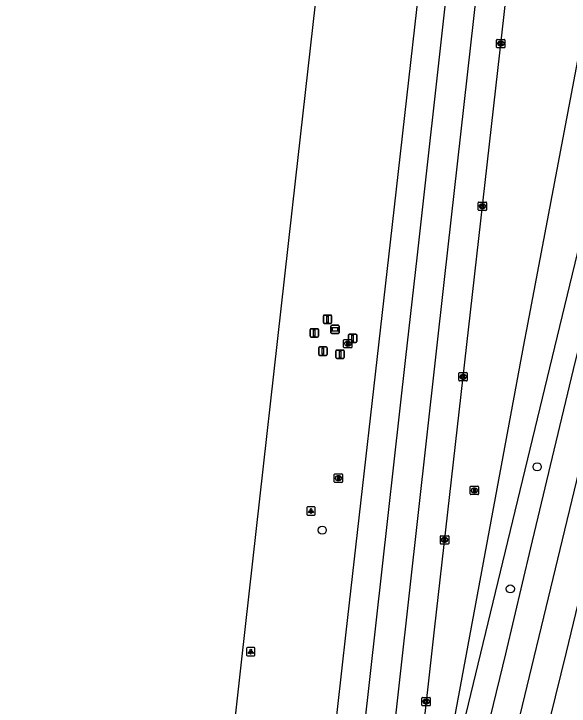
# Model space of a CAD drawing. Extents: x 161928 to 163055, y 386475 to 387428.
# Drawn here: x 161985.6 to 162052.2, y 387288.6 to 387371.6 of the extents above; entities that cross this region are included whole.
import ezdxf

# ---------------------------------------------------------------- set-up
doc = ezdxf.new("R2010")
doc.units = 0
for name, color, linetype in [('IMGEO_Afsluitpaal', 7, 'Continuous'), ('IMGEO_Berm_groen', 7, 'Continuous'), ('IMGEO_Boom', 7, 'Continuous'), ('IMGEO_Brandkraan', 7, 'Continuous'), ('IMGEO_Kolk', 7, 'Continuous'), ('IMGEO_Lichtpunt', 7, 'Continuous'), ('IMGEO_Rijbaan_regionaal_gesloten', 7, 'Continuous'), ('IMGEO_Rioolput', 7, 'Continuous'), ('IMGEO_Verkeerseiland_groen', 7, 'Continuous'), ('IMGEO_Verklikker', 7, 'Continuous')]:
    doc.layers.add(name, color=color, linetype=linetype)

msp = doc.modelspace()

# ---------------------------------------------------------------- linework, layer by layer
at = {"layer": 'IMGEO_Afsluitpaal'}
for p, q in [((162022.735, 387334.56), (162022.735, 387335.36)), ((162022.735, 387335.36), (162022.735, 387334.56)), ((162022.835, 387335.46), (162023.625, 387335.46)), ((162023.625, 387335.46), (162022.835, 387335.46)), ((162023.725, 387335.36), (162023.725, 387334.56)), ((162023.725, 387334.56), (162023.725, 387335.36)), ((162023.625, 387334.46), (162022.835, 387334.46)), ((162022.835, 387334.46), (162023.625, 387334.46)), ((162021.15, 387332.92), (162021.15, 387333.72)), ((162021.15, 387333.72), (162021.15, 387332.92)), ((162021.25, 387333.82), (162022.04, 387333.82)), ((162022.04, 387333.82), (162021.25, 387333.82)), ((162022.14, 387333.72), (162022.14, 387332.92)), ((162022.14, 387332.92), (162022.14, 387333.72)), ((162022.04, 387332.82), (162021.25, 387332.82)), ((162021.25, 387332.82), (162022.04, 387332.82)), ((162025.739, 387332.275), (162025.739, 387333.075)), ((162025.739, 387333.075), (162025.739, 387332.275)), ((162025.839, 387333.175), (162026.629, 387333.175)), ((162026.629, 387333.175), (162025.839, 387333.175)), ((162026.729, 387333.075), (162026.729, 387332.275)), ((162026.729, 387332.275), (162026.729, 387333.075)), ((162026.629, 387332.175), (162025.839, 387332.175)), ((162025.839, 387332.175), (162026.629, 387332.175)), ((162022.182, 387330.728), (162022.182, 387331.528)), ((162022.182, 387331.528), (162022.182, 387330.728)), ((162022.282, 387331.628), (162023.072, 387331.628)), ((162023.072, 387331.628), (162022.282, 387331.628)), ((162023.172, 387331.528), (162023.172, 387330.728)), ((162023.172, 387330.728), (162023.172, 387331.528)), ((162024.246, 387330.359), (162024.246, 387331.159)), ((162024.246, 387331.159), (162024.246, 387330.359)), ((162024.346, 387331.259), (162025.136, 387331.259)), ((162025.136, 387331.259), (162024.346, 387331.259)), ((162025.236, 387331.159), (162025.236, 387330.359)), ((162025.236, 387330.359), (162025.236, 387331.159)), ((162023.072, 387330.628), (162022.282, 387330.628)), ((162022.282, 387330.628), (162023.072, 387330.628)), ((162025.136, 387330.259), (162024.346, 387330.259)), ((162024.346, 387330.259), (162025.136, 387330.259))]:
    msp.add_line(p, q, dxfattribs=at)
for points in [[(162023.155, 387335.335), (162023.305, 387335.335), (162023.305, 387334.585), (162023.155, 387334.585), (162023.155, 387335.335)], [(162021.57, 387333.695), (162021.72, 387333.695), (162021.72, 387332.945), (162021.57, 387332.945), (162021.57, 387333.695)], [(162026.159, 387333.05), (162026.309, 387333.05), (162026.309, 387332.3), (162026.159, 387332.3), (162026.159, 387333.05)], [(162022.602, 387331.503), (162022.752, 387331.503), (162022.752, 387330.753), (162022.602, 387330.753), (162022.602, 387331.503)], [(162024.666, 387331.134), (162024.816, 387331.134), (162024.816, 387330.384), (162024.666, 387330.384), (162024.666, 387331.134)]]:
    msp.add_lwpolyline(points, dxfattribs=at)
for centre, start, end in [((162022.835, 387335.36), 90, 180), ((162022.835, 387335.36), 90, 180), ((162023.625, 387335.36), 0, 90), ((162023.625, 387335.36), 360, 90), ((162022.835, 387334.56), 180, 270), ((162022.835, 387334.56), 180, 270), ((162023.625, 387334.56), 270, 0), ((162023.625, 387334.56), 270, 0), ((162021.25, 387333.72), 90, 180), ((162021.25, 387333.72), 90, 180), ((162022.04, 387333.72), 0, 90), ((162022.04, 387333.72), 360, 90), ((162021.25, 387332.92), 180, 270), ((162021.25, 387332.92), 180, 270), ((162022.04, 387332.92), 270, 0), ((162022.04, 387332.92), 270, 0), ((162025.839, 387333.075), 90, 180), ((162025.839, 387333.075), 90, 180), ((162026.629, 387333.075), 0, 90), ((162026.629, 387333.075), 360, 90), ((162025.839, 387332.275), 180, 270), ((162025.839, 387332.275), 180, 270), ((162026.629, 387332.275), 270, 0), ((162026.629, 387332.275), 270, 0), ((162022.282, 387331.528), 90, 180), ((162022.282, 387331.528), 90, 180), ((162023.072, 387331.528), 0, 90), ((162023.072, 387331.528), 360, 90), ((162024.346, 387331.159), 90, 180), ((162024.346, 387331.159), 90, 180), ((162025.136, 387331.159), 0, 90), ((162025.136, 387331.159), 360, 90), ((162022.282, 387330.728), 180, 270), ((162022.282, 387330.728), 180, 270), ((162023.072, 387330.728), 270, 0), ((162023.072, 387330.728), 270, 0), ((162024.346, 387330.359), 180, 270), ((162024.346, 387330.359), 180, 270), ((162025.136, 387330.359), 270, 0), ((162025.136, 387330.359), 270, 0)]:
    msp.add_arc(centre, 0.1, start, end, dxfattribs=at)
at = {"layer": 'IMGEO_Berm_groen'}
msp.add_lwpolyline([(162034.444, 387265.502), (162046.838, 387332.294), (162047.108, 387333.721), (162059.301, 387398.095)], dxfattribs=at)
at = {"layer": 'IMGEO_Boom'}
for centre in [(162048.352, 387317.26), (162022.601, 387309.661), (162045.141, 387302.617)]:
    msp.add_circle(centre, 0.489, dxfattribs=at)
at = {"layer": 'IMGEO_Brandkraan'}
for p, q in [((162025.162, 387331.6), (162025.162, 387332.452)), ((162025.237, 387332.526), (162026.089, 387332.526)), ((162025.65, 387332.306), (162025.675, 387332.306)), ((162026.163, 387332.452), (162026.163, 387331.6)), ((162026.089, 387331.526), (162025.237, 387331.526)), ((162025.673, 387331.746), (162025.648, 387331.746))]:
    msp.add_line(p, q, dxfattribs=at)
for points in [[(162025.162, 387331.6), (162025.162, 387332.452)], [(162025.237, 387332.526), (162026.089, 387332.526)], [(162025.51, 387332.226), (162025.51, 387331.826), (162025.723, 387331.826)], [(162025.741, 387332.226), (162025.51, 387332.226)], [(162025.689, 387332.145), (162025.635, 387332.145), (162025.635, 387332.069)], [(162025.635, 387332.069), (162025.688, 387332.069)], [(162025.697, 387331.993), (162025.635, 387331.993), (162025.635, 387331.912)], [(162025.635, 387331.912), (162025.697, 387331.912)], [(162026.163, 387332.452), (162026.163, 387331.6)], [(162026.089, 387331.526), (162025.237, 387331.526)]]:
    msp.add_lwpolyline(points, dxfattribs=at)
for centre, radius, start, end in [((162025.239, 387332.45), 0.0765, 91.55205, 178.44795), ((162025.239, 387332.45), 0.0765, 91.55205, 178.44795), ((162025.69, 387332.107), 0.0379, 267.82845, 90.93552), ((162025.698, 387331.952), 0.0404, 269.87594, 90.50774), ((162025.745, 387332.081), 0.145, 59.4692, 91.53667), ((162025.77, 387332.128), 0.0922, 285.51372, 58.15012), ((162025.775, 387331.936), 0.105, 301.31148, 78.98903), ((162026.087, 387332.45), 0.0765, 1.55205, 88.44795), ((162026.087, 387332.45), 0.0765, 1.55205, 88.44795), ((162025.239, 387331.602), 0.0765, 181.55205, 268.44795), ((162025.239, 387331.602), 0.0765, 181.55205, 268.44795), ((162025.729, 387332.077), 0.251, 268.66757, 293.53466), ((162026.087, 387331.602), 0.0765, 271.55205, 358.44795), ((162026.087, 387331.602), 0.0765, 271.55205, 358.44795)]:
    msp.add_arc(centre, radius, start, end, dxfattribs=at)
for centre, major_axis, ratio, start_param, end_param in [((162025.649, 387332.026), (-0.387, 0.002), 0.722429, 4.712389, 7.853982), ((162025.674, 387332.026), (-0.39, 0.002), 0.717154, 1.570796, 4.712389)]:
    msp.add_ellipse(centre, major_axis=major_axis, ratio=ratio, start_param=start_param, end_param=end_param, dxfattribs=at)
at = {"layer": 'IMGEO_Kolk'}
for p, q in [((162043.496, 387367.587), (162043.496, 387368.439)), ((162043.571, 387368.513), (162044.423, 387368.513)), ((162044.497, 387368.439), (162044.497, 387367.587)), ((162044.007, 387367.733), (162043.982, 387367.733)), ((162043.984, 387368.293), (162044.009, 387368.293)), ((162044.423, 387367.513), (162043.571, 387367.513)), ((162041.292, 387348.08), (162041.292, 387348.932)), ((162041.367, 387349.006), (162042.219, 387349.006)), ((162041.78, 387348.786), (162041.805, 387348.786)), ((162042.293, 387348.932), (162042.293, 387348.08)), ((162042.219, 387348.006), (162041.367, 387348.006)), ((162041.803, 387348.226), (162041.778, 387348.226)), ((162038.977, 387327.632), (162038.977, 387328.484)), ((162039.052, 387328.558), (162039.904, 387328.558)), ((162039.488, 387327.778), (162039.463, 387327.778)), ((162039.465, 387328.338), (162039.49, 387328.338)), ((162039.978, 387328.484), (162039.978, 387327.632)), ((162039.904, 387327.558), (162039.052, 387327.558)), ((162036.752, 387308.073), (162036.752, 387308.925)), ((162036.827, 387308.999), (162037.679, 387308.999)), ((162037.24, 387308.779), (162037.265, 387308.779)), ((162037.753, 387308.925), (162037.753, 387308.073)), ((162037.679, 387307.999), (162036.827, 387307.999)), ((162037.263, 387308.219), (162037.238, 387308.219)), ((162034.627, 387289.598), (162035.479, 387289.598)), ((162034.552, 387288.672), (162034.552, 387289.524)), ((162035.063, 387288.818), (162035.038, 387288.818)), ((162035.04, 387289.378), (162035.065, 387289.378)), ((162035.553, 387289.524), (162035.553, 387288.672)), ((162035.479, 387288.598), (162034.627, 387288.598))]:
    msp.add_line(p, q, dxfattribs=at)
for points in [[(162043.496, 387367.587), (162043.496, 387368.439)], [(162043.571, 387368.513), (162044.423, 387368.513)], [(162044.497, 387368.439), (162044.497, 387367.587)], [(162043.817, 387368.213), (162043.94, 387368.213), (162043.94, 387368.062), (162044.07, 387368.213), (162044.234, 387368.213), (162044.088, 387368.062), (162044.241, 387367.813), (162044.089, 387367.813), (162044.004, 387367.977), (162043.94, 387367.91), (162043.94, 387367.813), (162043.817, 387367.813), (162043.817, 387368.213)], [(162044.423, 387367.513), (162043.571, 387367.513)], [(162041.292, 387348.08), (162041.292, 387348.932)], [(162041.367, 387349.006), (162042.219, 387349.006)], [(162041.613, 387348.706), (162041.736, 387348.706), (162041.736, 387348.555), (162041.866, 387348.706), (162042.03, 387348.706), (162041.884, 387348.555), (162042.037, 387348.306), (162041.885, 387348.306), (162041.8, 387348.47), (162041.736, 387348.403), (162041.736, 387348.306), (162041.613, 387348.306), (162041.613, 387348.706)], [(162042.293, 387348.932), (162042.293, 387348.08)], [(162042.219, 387348.006), (162041.367, 387348.006)], [(162038.977, 387327.632), (162038.977, 387328.484)], [(162039.052, 387328.558), (162039.904, 387328.558)], [(162039.298, 387328.258), (162039.421, 387328.258), (162039.421, 387328.107), (162039.551, 387328.258), (162039.715, 387328.258), (162039.569, 387328.107), (162039.722, 387327.858), (162039.57, 387327.858), (162039.485, 387328.022), (162039.421, 387327.955), (162039.421, 387327.858), (162039.298, 387327.858), (162039.298, 387328.258)], [(162039.978, 387328.484), (162039.978, 387327.632)], [(162039.904, 387327.558), (162039.052, 387327.558)], [(162036.752, 387308.073), (162036.752, 387308.925)], [(162036.827, 387308.999), (162037.679, 387308.999)], [(162037.073, 387308.699), (162037.196, 387308.699), (162037.196, 387308.548), (162037.326, 387308.699), (162037.49, 387308.699), (162037.344, 387308.548), (162037.497, 387308.299), (162037.345, 387308.299), (162037.26, 387308.463), (162037.196, 387308.396), (162037.196, 387308.299), (162037.073, 387308.299), (162037.073, 387308.699)], [(162037.753, 387308.925), (162037.753, 387308.073)], [(162037.679, 387307.999), (162036.827, 387307.999)], [(162034.627, 387289.598), (162035.479, 387289.598)], [(162034.552, 387288.672), (162034.552, 387289.524)], [(162034.873, 387289.298), (162034.996, 387289.298), (162034.996, 387289.147), (162035.126, 387289.298), (162035.29, 387289.298), (162035.144, 387289.147), (162035.297, 387288.898), (162035.145, 387288.898), (162035.06, 387289.062), (162034.996, 387288.995), (162034.996, 387288.898), (162034.873, 387288.898), (162034.873, 387289.298)], [(162035.553, 387289.524), (162035.553, 387288.672)], [(162035.479, 387288.598), (162034.627, 387288.598)]]:
    msp.add_lwpolyline(points, dxfattribs=at)
for centre, start, end in [((162043.573, 387368.437), 91.55205, 178.44795), ((162043.573, 387368.437), 91.55205, 178.44795), ((162044.421, 387368.437), 1.55205, 88.44795), ((162044.421, 387368.437), 1.55205, 88.44795), ((162043.573, 387367.589), 181.55205, 268.44795), ((162043.573, 387367.589), 181.55205, 268.44795), ((162044.421, 387367.589), 271.55205, 358.44795), ((162044.421, 387367.589), 271.55205, 358.44795), ((162041.369, 387348.93), 91.55205, 178.44795), ((162041.369, 387348.93), 91.55205, 178.44795), ((162042.217, 387348.93), 1.55205, 88.44795), ((162042.217, 387348.93), 1.55205, 88.44795), ((162041.369, 387348.082), 181.55205, 268.44795), ((162041.369, 387348.082), 181.55205, 268.44795), ((162042.217, 387348.082), 271.55205, 358.44795), ((162042.217, 387348.082), 271.55205, 358.44795), ((162039.054, 387328.482), 91.55205, 178.44795), ((162039.054, 387328.482), 91.55205, 178.44795), ((162039.902, 387328.482), 1.55205, 88.44795), ((162039.902, 387328.482), 1.55205, 88.44795), ((162039.054, 387327.634), 181.55205, 268.44795), ((162039.054, 387327.634), 181.55205, 268.44795), ((162039.902, 387327.634), 271.55205, 358.44795), ((162039.902, 387327.634), 271.55205, 358.44795), ((162036.829, 387308.923), 91.55205, 178.44795), ((162036.829, 387308.923), 91.55205, 178.44795), ((162037.677, 387308.923), 1.55205, 88.44795), ((162037.677, 387308.923), 1.55205, 88.44795), ((162036.829, 387308.075), 181.55205, 268.44795), ((162036.829, 387308.075), 181.55205, 268.44795), ((162037.677, 387308.075), 271.55205, 358.44795), ((162037.677, 387308.075), 271.55205, 358.44795), ((162034.629, 387289.522), 91.55205, 178.44795), ((162034.629, 387289.522), 91.55205, 178.44795), ((162035.477, 387289.522), 1.55205, 88.44795), ((162035.477, 387289.522), 1.55205, 88.44795), ((162034.629, 387288.674), 181.55205, 268.44795), ((162034.629, 387288.674), 181.55205, 268.44795), ((162035.477, 387288.674), 271.55205, 358.44795), ((162035.477, 387288.674), 271.55205, 358.44795)]:
    msp.add_arc(centre, 0.0765, start, end, dxfattribs=at)
for centre, major_axis, ratio, start_param, end_param in [((162043.983, 387368.013), (-0.387, 0.002), 0.722429, 4.712389, 7.853982), ((162044.008, 387368.013), (-0.39, 0.002), 0.717154, 1.570796, 4.712389), ((162041.779, 387348.506), (-0.387, 0.002), 0.722429, 4.712389, 7.853982), ((162041.804, 387348.506), (-0.39, 0.002), 0.717154, 1.570796, 4.712389), ((162039.464, 387328.058), (-0.387, 0.002), 0.722429, 4.712389, 7.853982), ((162039.489, 387328.058), (-0.39, 0.002), 0.717154, 1.570796, 4.712389), ((162037.239, 387308.499), (-0.387, 0.002), 0.722429, 4.712389, 7.853982), ((162037.264, 387308.499), (-0.39, 0.002), 0.717154, 1.570796, 4.712389), ((162035.039, 387289.098), (-0.387, 0.002), 0.722429, 4.712389, 7.853982), ((162035.064, 387289.098), (-0.39, 0.002), 0.717154, 1.570796, 4.712389)]:
    msp.add_ellipse(centre, major_axis=major_axis, ratio=ratio, start_param=start_param, end_param=end_param, dxfattribs=at)
at = {"layer": 'IMGEO_Lichtpunt'}
for p, q in [((162020.76, 387312.363), (162020.76, 387311.556)), ((162020.76, 387312.363), (162020.76, 387311.556)), ((162021.662, 387312.458), (162020.854, 387312.458)), ((162021.662, 387312.458), (162020.854, 387312.458)), ((162021.756, 387311.556), (162021.756, 387312.363)), ((162021.756, 387311.556), (162021.756, 387312.363)), ((162020.854, 387311.462), (162021.662, 387311.462)), ((162020.854, 387311.462), (162021.662, 387311.462)), ((162013.542, 387295.486), (162013.542, 387294.679)), ((162013.542, 387295.486), (162013.542, 387294.679)), ((162014.444, 387295.581), (162013.636, 387295.581)), ((162014.444, 387295.581), (162013.636, 387295.581)), ((162014.538, 387294.679), (162014.538, 387295.486)), ((162014.538, 387294.679), (162014.538, 387295.486)), ((162013.636, 387294.585), (162014.444, 387294.585)), ((162013.636, 387294.585), (162014.444, 387294.585))]:
    msp.add_line(p, q, dxfattribs=at)
for points in [[(162021.134, 387312.027), (162021.173, 387311.999), (162020.985, 387311.737), (162020.947, 387311.764), (162021.134, 387312.027)], [(162021.236, 387311.979), (162021.283, 387311.979), (162021.283, 387311.657), (162021.236, 387311.657), (162021.236, 387311.979)], [(162021.346, 387311.999), (162021.384, 387312.026), (162021.571, 387311.764), (162021.532, 387311.736), (162021.346, 387311.999)], [(162013.916, 387295.15), (162013.955, 387295.122), (162013.767, 387294.86), (162013.729, 387294.887), (162013.916, 387295.15)], [(162014.018, 387295.102), (162014.065, 387295.102), (162014.065, 387294.78), (162014.018, 387294.78), (162014.018, 387295.102)], [(162014.128, 387295.122), (162014.166, 387295.149), (162014.353, 387294.887), (162014.314, 387294.859), (162014.128, 387295.122)]]:
    msp.add_lwpolyline(points, dxfattribs=at)
for centre in [(162021.259, 387312.161), (162014.041, 387295.284)]:
    msp.add_circle(centre, 0.0994, dxfattribs=at)
for centre, start, end in [((162020.854, 387312.363), 90, 180), ((162020.854, 387312.363), 90, 180), ((162021.662, 387312.363), 0, 90), ((162021.662, 387312.363), 0, 90), ((162020.854, 387311.556), 180, 270), ((162020.854, 387311.556), 180, 270), ((162021.662, 387311.556), 270, 0), ((162021.662, 387311.556), 270, 360), ((162013.636, 387295.486), 90, 180), ((162013.636, 387295.486), 90, 180), ((162014.444, 387295.486), 0, 90), ((162014.444, 387295.486), 0, 90), ((162013.636, 387294.679), 180, 270), ((162013.636, 387294.679), 180, 270), ((162014.444, 387294.679), 270, 0), ((162014.444, 387294.679), 270, 360)]:
    msp.add_arc(centre, 0.0946, start, end, dxfattribs=at)
at = {"layer": 'IMGEO_Rijbaan_regionaal_gesloten'}
for points in [[(161985.65, 387049.083), (162000, 387177.371), (162006.579, 387236.694), (162008.055, 387250), (162012.98, 387294.179), (162019.411, 387351.497), (162026.896, 387418.212)], [(161997.606, 387047.891), (162000, 387069.001), (162009.068, 387150.514), (162018.492, 387235.226), (162020.135, 387250), (162020.419, 387252.551), (162022.337, 387269.621), (162025.462, 387297.428), (162030.762, 387344.212), (162039.047, 387417.345)], [(162042.307, 387417.112), (162041.019, 387405.95), (162033.924, 387342.322), (162032.583, 387330.366), (162021.925, 387234.892), (162013.785, 387162.349), (162000.892, 387047.542)], [(162045.829, 387416.861), (162041.509, 387378.17), (162037.206, 387339.705), (162025.612, 387235.81), (162025.392, 387233.155), (162020.58, 387190.135), (162019.567, 387181.129)], [(162049.451, 387416.603), (162049.432, 387416.431), (162040.565, 387337.92), (162036.024, 387297.715), (162030.975, 387252.495), (162030.701, 387250), (162029.513, 387238.867), (162028.978, 387234.387)], [(162021.532, 387162.891), (162024.033, 387186.285), (162025.244, 387195.236), (162034.253, 387237.51), (162037.077, 387249.016), (162042.646, 387272.239), (162053.953, 387319.089), (162063.379, 387357.951), (162065.611, 387367.345), (162069.516, 387383.537), (162073.154, 387398.872), (162076.154, 387411.399)], [(162069.253, 387397.742), (162065.843, 387383.531), (162061.146, 387363.965), (162057.489, 387348.871), (162055.168, 387339.181), (162052.668, 387328.932), (162050.355, 387319.254), (162047.562, 387307.539), (162044.544, 387294.825), (162041.265, 387281.187), (162036.845, 387262.833), (162034.547, 387253.436), (162033.953, 387250.96), (162032.373, 387244.275), (162030.605, 387237.011), (162029.99, 387234.463)], [(162036.971, 387233.011), (162041.056, 387250), (162046.654, 387273.757), (162051.856, 387295.01), (162056.336, 387313.597)]]:
    msp.add_lwpolyline(points, dxfattribs=at)
at = {"layer": 'IMGEO_Rioolput'}
for p, q in [((162024.035, 387315.471), (162024.035, 387316.323)), ((162024.11, 387316.397), (162024.962, 387316.397)), ((162024.523, 387316.177), (162024.548, 387316.177)), ((162025.036, 387316.323), (162025.036, 387315.471)), ((162024.962, 387315.397), (162024.11, 387315.397)), ((162024.546, 387315.617), (162024.521, 387315.617)), ((162040.33, 387314.007), (162040.33, 387314.859)), ((162040.405, 387314.933), (162041.257, 387314.933)), ((162040.818, 387314.713), (162040.843, 387314.713)), ((162041.331, 387314.859), (162041.331, 387314.007)), ((162041.257, 387313.933), (162040.405, 387313.933)), ((162040.841, 387314.153), (162040.816, 387314.153))]:
    msp.add_line(p, q, dxfattribs=at)
for points in [[(162024.035, 387315.471), (162024.035, 387316.323)], [(162024.11, 387316.397), (162024.962, 387316.397)], [(162025.036, 387316.323), (162025.036, 387315.471)], [(162024.962, 387315.397), (162024.11, 387315.397)], [(162024.624, 387316.095), (162024.372, 387316.097), (162024.372, 387315.697)], [(162024.372, 387315.697), (162024.496, 387315.697), (162024.496, 387315.859), (162024.507, 387315.859)], [(162024.55, 387316.016), (162024.496, 387316.016), (162024.496, 387315.935)], [(162024.496, 387315.935), (162024.548, 387315.935)], [(162024.554, 387315.83), (162024.625, 387315.697), (162024.765, 387315.697), (162024.7, 387315.823)], [(162040.33, 387314.007), (162040.33, 387314.859)], [(162040.405, 387314.933), (162041.257, 387314.933)], [(162040.919, 387314.631), (162040.667, 387314.633), (162040.667, 387314.233)], [(162040.845, 387314.552), (162040.791, 387314.552), (162040.791, 387314.471)], [(162040.791, 387314.471), (162040.843, 387314.471)], [(162041.331, 387314.859), (162041.331, 387314.007)], [(162041.257, 387313.933), (162040.405, 387313.933)], [(162040.667, 387314.233), (162040.791, 387314.233), (162040.791, 387314.395), (162040.802, 387314.395)], [(162040.849, 387314.366), (162040.92, 387314.233), (162041.06, 387314.233), (162040.995, 387314.359)]]:
    msp.add_lwpolyline(points, dxfattribs=at)
for centre, radius, start, end in [((162024.112, 387316.321), 0.0765, 91.55205, 178.44795), ((162024.112, 387316.321), 0.0765, 91.55205, 178.44795), ((162024.96, 387316.321), 0.0765, 1.55205, 88.44795), ((162024.96, 387316.321), 0.0765, 1.55205, 88.44795), ((162024.112, 387315.473), 0.0765, 181.55205, 268.44795), ((162024.112, 387315.473), 0.0765, 181.55205, 268.44795), ((162024.506, 387315.806), 0.0533, 26.02933, 88.69889), ((162024.532, 387316.124), 0.19, 274.7715, 282.96867), ((162024.556, 387315.92), 0.0964, 77.00612, 93.18647), ((162024.57, 387315.977), 0.0378, 276.66336, 79.67722), ((162024.623, 387315.985), 0.109, 350.36119, 89.41601), ((162024.621, 387315.985), 0.112, 277.58423, 350.98172), ((162024.605, 387315.77), 0.108, 29.51342, 73.79051), ((162024.96, 387315.473), 0.0765, 271.55205, 358.44795), ((162024.96, 387315.473), 0.0765, 271.55205, 358.44795), ((162040.407, 387314.857), 0.0765, 91.55205, 178.44795), ((162040.407, 387314.857), 0.0765, 91.55205, 178.44795), ((162040.827, 387314.66), 0.19, 274.7715, 282.96867), ((162040.851, 387314.456), 0.0964, 77.00612, 93.18647), ((162040.865, 387314.513), 0.0378, 276.66336, 79.67722), ((162040.918, 387314.521), 0.109, 350.36119, 89.41601), ((162040.916, 387314.521), 0.112, 277.58423, 350.98172), ((162041.255, 387314.857), 0.0765, 1.55205, 88.44795), ((162041.255, 387314.857), 0.0765, 1.55205, 88.44795), ((162040.407, 387314.009), 0.0765, 181.55205, 268.44795), ((162040.407, 387314.009), 0.0765, 181.55205, 268.44795), ((162040.801, 387314.342), 0.0533, 26.02933, 88.69889), ((162040.9, 387314.306), 0.108, 29.51342, 73.79051), ((162041.255, 387314.009), 0.0765, 271.55205, 358.44795), ((162041.255, 387314.009), 0.0765, 271.55205, 358.44795)]:
    msp.add_arc(centre, radius, start, end, dxfattribs=at)
for centre, major_axis, ratio, start_param, end_param in [((162024.522, 387315.897), (-0.387, 0.002), 0.722429, 4.712389, 7.853982), ((162024.547, 387315.897), (-0.39, 0.002), 0.717154, 1.570796, 4.712389), ((162040.817, 387314.433), (-0.387, 0.002), 0.722429, 4.712389, 7.853982), ((162040.842, 387314.433), (-0.39, 0.002), 0.717154, 1.570796, 4.712389)]:
    msp.add_ellipse(centre, major_axis=major_axis, ratio=ratio, start_param=start_param, end_param=end_param, dxfattribs=at)
at = {"layer": 'IMGEO_Verkeerseiland_groen'}
msp.add_lwpolyline([(162067.268, 387401.58), (162067.249, 387401.396), (162067.054, 387400.385), (162050.423, 387331.593), (162034.444, 387265.502)], dxfattribs=at)
at = {"layer": 'IMGEO_Verklikker'}
for p, q in [((162023.643, 387333.34), (162023.643, 387334.14)), ((162023.643, 387334.14), (162023.643, 387333.34)), ((162023.743, 387334.24), (162024.533, 387334.24)), ((162024.533, 387334.24), (162023.743, 387334.24)), ((162024.633, 387334.14), (162024.633, 387333.34)), ((162024.633, 387333.34), (162024.633, 387334.14)), ((162024.533, 387333.24), (162023.743, 387333.24)), ((162023.743, 387333.24), (162024.533, 387333.24))]:
    msp.add_line(p, q, dxfattribs=at)
for points in [[(162023.744, 387333.972), (162024.532, 387333.972), (162024.532, 387333.508), (162023.744, 387333.508), (162023.744, 387333.972)], [(162023.809, 387333.907), (162023.809, 387333.573), (162024.467, 387333.573), (162024.467, 387333.907), (162023.809, 387333.907)]]:
    msp.add_lwpolyline(points, dxfattribs=at)
for centre, start, end in [((162023.743, 387334.14), 90, 180), ((162023.743, 387334.14), 90, 180), ((162024.533, 387334.14), 0, 90), ((162024.533, 387334.14), 360, 90), ((162023.743, 387333.34), 180, 270), ((162023.743, 387333.34), 180, 270), ((162024.533, 387333.34), 270, 0), ((162024.533, 387333.34), 270, 0)]:
    msp.add_arc(centre, 0.1, start, end, dxfattribs=at)

doc.saveas('drawing.dxf')
